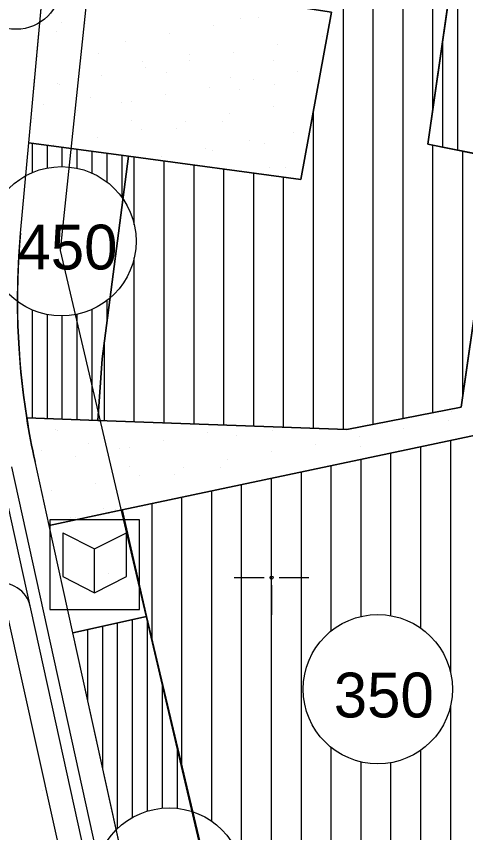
# Model space of a CAD drawing. Extents: x 419109 to 421295, y 4452223 to 4457798.
# Drawn here: x 420414.5 to 420565, y 4453914.6 to 4454188 of the extents above; entities that cross this region are included whole.
import ezdxf

# ---------------------------------------------------------------- set-up
doc = ezdxf.new("R2010")
doc.units = 0
for name, color, linetype in [('ADA', 7, 'Continuous'), ('ADAKENARI', 7, 'Continuous'), ('Default', 7, 'Continuous'), ('KALDIRIM', 7, 'Continuous'), ('KD_DAIRE', 7, 'Continuous'), ('LJ_SEMBOL', 7, 'Continuous'), ('PAFTALAMA', 7, 'Continuous'), ('PL_AYA_PARK_DINLENME', 7, 'Continuous'), ('PL_KON_MEV_350', 7, 'Continuous'), ('PL_KON_MEV_450', 7, 'Continuous'), ('PL_SAY_KULTUR_TESIS', 7, 'Continuous'), ('SM_DAIRE', 7, 'Continuous'), ('SM_TAKS', 7, 'Continuous'), ('SN_KENTSEL_DONUSUM', 7, 'Continuous'), ('TR_KULTURELTESIS', 7, 'Continuous'), ('TR_ORTAYOGUNKONUT', 7, 'Continuous'), ('TR_PARKALANI', 7, 'Continuous'), ('TR_YUKSEKYOGUNKONUT', 7, 'Continuous')]:
    doc.layers.add(name, color=color, linetype=linetype)

# ---------------------------------------------------------------- blocks, each defined once
blk = doc.blocks.new('POINT_DISPLAY')
at = {"layer": 'Default'}
blk.add_line((0, 0), (0, 0), dxfattribs=at)

msp = doc.modelspace()

# ---------------------------------------------------------------- linework, layer by layer
at = {"layer": 'ADA'}
for p, q in [((420552.34, 4454145.16), (420589.01, 4454400.52)), ((420520.05, 4454189.39), (420509.8, 4454133.33)), ((420452.08, 4454141.13), (420418.72, 4454145.63)), ((420575.43, 4454140.51), (420552.34, 4454145.16)), ((420443.29, 4454073.24), (420452.08, 4454141.13)), ((420509.8, 4454133.33), (420452.08, 4454141.13)), ((420575.43, 4454140.51), (420563.47, 4454057.09)), ((420441.81, 4454052.61), (420443.29, 4454073.24)), ((420563.47, 4454057.09), (420525.18, 4454049.57)), ((420441.81, 4454052.61), (420418.04, 4454053.48)), ((420449.98, 4454022.67), (420594.69, 4454053.33)), ((420525.18, 4454049.57), (420441.81, 4454052.61)), ((420425.52, 4454017.48), (420449.98, 4454022.67)), ((420449.98, 4454022.67), (420458.18, 4453987.01)), ((420458.18, 4453987.01), (420433.46, 4453981.47)), ((420458.18, 4453987.01), (420491, 4453847.88))]:
    msp.add_line(p, q, dxfattribs=at)
at = {"layer": 'ADAKENARI'}
for p, q in [((420418.72, 4454145.63), (420424.05, 4454204.21)), ((420415.96, 4454115.38), (420418.72, 4454145.63)), ((420425.52, 4454017.48), (420420.8, 4454038.87)), ((420433.46, 4453981.47), (420425.52, 4454017.48)), ((420468.74, 4453821.56), (420433.46, 4453981.47))]:
    msp.add_line(p, q, dxfattribs=at)
msp.add_lwpolyline([(420431.97, 4453895.41), (420411.52, 4453988.12), (420405.55, 4453991.97), (420329.76, 4453975.85), (420335.42, 4453942.99), (420348.53, 4453867.02), (420352.56, 4453867.9), (420434.12, 4453885.64), (420431.97, 4453895.41)], dxfattribs=at)
for start, end in [(174.8004, 189.0318), (189.0318, 192.4386)]:
    msp.add_arc((420664.94, 4454092.72), 250, start, end, dxfattribs=at)
at = {"layer": 'KALDIRIM'}
for p, q in [((420463.14, 4453809.79), (420412.99, 4454037.15)), ((420416.7, 4454001.76), (420409.09, 4454036.29)), ((420426.44, 4453957.63), (420416.7, 4454001.76)), ((420436.51, 4453911.97), (420426.44, 4453957.63))]:
    msp.add_line(p, q, dxfattribs=at)
msp.add_arc((420409.45, 4453988.2), 10, 12.4386, 102.0022, dxfattribs=at)
at = {"layer": 'KD_DAIRE'}
msp.add_circle((420414.46, 4454198.65), 15, dxfattribs=at)
at = {"layer": 'LJ_SEMBOL'}
for p, q in [((420425.76, 4454019.33), (420425.76, 4453989.33)), ((420455.76, 4454019.33), (420425.76, 4454019.33)), ((420455.76, 4453989.33), (420455.76, 4454019.33)), ((420430.07, 4454015.04), (420430.07, 4454000.38)), ((420430.07, 4454015.04), (420440.76, 4454009.6)), ((420440.76, 4454009.6), (420451.45, 4454015.04)), ((420451.45, 4454000.38), (420451.45, 4454015.04)), ((420440.76, 4453994.93), (420440.76, 4454009.6)), ((420430.07, 4454000.38), (420440.76, 4453994.93)), ((420440.76, 4453994.93), (420451.45, 4454000.38)), ((420425.76, 4453989.33), (420455.76, 4453989.33))]:
    msp.add_line(p, q, dxfattribs=at)
msp.add_lwpolyline([(420425.76, 4453989.33), (420455.76, 4453989.33), (420455.76, 4454019.33), (420425.76, 4454019.33)], close=True, dxfattribs=at)
at = {"layer": 'PAFTALAMA'}
for p, q in [((420500, 4454002.5), (420500, 4454012.5)), ((420487.5, 4454000), (420497.5, 4454000)), ((420502.5, 4454000), (420512.5, 4454000)), ((420500, 4453997.5), (420500, 4453987.5))]:
    msp.add_line(p, q, dxfattribs=at)
msp.add_circle((420500, 4454000), 0.5, dxfattribs=at)
at = {"layer": 'PL_AYA_PARK_DINLENME'}
msp.add_lwpolyline([(420424.05, 4454204.21), (420520.05, 4454189.39), (420509.8, 4454133.33), (420452.08, 4454141.13), (420418.72, 4454145.63)], close=True, dxfattribs=at)
for points in [[(420594.69, 4454053.33), (420449.98, 4454022.67), (420425.52, 4454017.48), (420420.8, 4454038.87), (420420.41, 4454040.69), (420420.03, 4454042.51), (420419.66, 4454044.33), (420419.31, 4454046.15), (420418.97, 4454047.98), (420418.65, 4454049.81), (420418.33, 4454051.64), (420418.04, 4454053.48), (420441.81, 4454052.61), (420525.18, 4454049.57), (420563.47, 4454057.09), (420575.43, 4454140.51)], [(420434.12, 4453885.64), (420431.97, 4453895.41), (420411.52, 4453988.12), (420405.55, 4453991.97), (420329.76, 4453975.85), (420335.42, 4453942.99), (420348.53, 4453867.02), (420352.56, 4453867.9), (420434.12, 4453885.64)]]:
    msp.add_lwpolyline(points, dxfattribs=at)
at = {"layer": 'PL_KON_MEV_350'}
for points in [[(420474.73, 4454415.3), (420589.01, 4454400.52), (420552.34, 4454145.16), (420575.43, 4454140.51), (420563.47, 4454057.09), (420525.18, 4454049.57), (420441.81, 4454052.61), (420443.29, 4454073.24), (420452.08, 4454141.13), (420509.8, 4454133.33), (420520.05, 4454189.39), (420424.05, 4454204.21), (420426.46, 4454230.76), (420449.87, 4454228.36), (420493.48, 4454293.72), (420534.29, 4454288.28), (420537.28, 4454311.95), (420497.84, 4454316.84), (420493.48, 4454293.72), (420449.87, 4454228.36)], [(420491, 4453847.88), (420458.18, 4453987.01), (420449.98, 4454022.67), (420594.69, 4454053.33), (420635.91, 4453877.22)]]:
    msp.add_lwpolyline(points, close=True, dxfattribs=at)
at = {"layer": 'PL_KON_MEV_450'}
for points in [[(420575.43, 4454140.51), (420552.34, 4454145.16), (420589.01, 4454400.52), (420614.77, 4454397.18), (420623.09, 4454386.03), (420584.82, 4454150.89), (420584.82, 4454150.89)], [(420418.72, 4454145.63), (420452.08, 4454141.13), (420443.29, 4454073.24), (420441.81, 4454052.61), (420418.04, 4454053.48), (420416.94, 4454061.16), (420416.08, 4454068.87), (420415.46, 4454076.61), (420415.08, 4454084.36), (420414.94, 4454092.12), (420415.04, 4454099.88), (420415.38, 4454107.64), (420415.96, 4454115.38)], [(420491, 4453847.88), (420495.37, 4453828.12), (420468.74, 4453821.56), (420433.46, 4453981.47), (420458.18, 4453987.01)]]:
    msp.add_lwpolyline(points, close=True, dxfattribs=at)
at = {"layer": 'PL_SAY_KULTUR_TESIS'}
msp.add_lwpolyline([(420449.98, 4454022.67), (420458.18, 4453987.01), (420433.46, 4453981.47), (420425.52, 4454017.48)], close=True, dxfattribs=at)
at = {"layer": 'SM_DAIRE'}
for centre in [(420429.67, 4454112.66), (420535.58, 4453962.63), (420465.69, 4453897.9)]:
    msp.add_circle(centre, 25, dxfattribs=at)
at = {"layer": 'SN_KENTSEL_DONUSUM'}
for p, q in [((420475.35, 4454548.5), (420429.24, 4454109.6)), ((420429.24, 4454109.6), (420512.23, 4453755.53))]:
    msp.add_line(p, q, dxfattribs=at)
at = {"layer": 'TR_ORTAYOGUNKONUT'}
for p, q in [((420544.05, 4454053.28), (420544.05, 4454406.33)), ((420554.05, 4454157.03), (420554.05, 4454405.04)), ((420534.05, 4454051.31), (420534.05, 4454228.23)), ((420524.05, 4454049.61), (420524.05, 4454215.91)), ((420514.05, 4454049.98), (420514.05, 4454156.56)), ((420554.05, 4454055.24), (420554.05, 4454144.82)), ((420454.05, 4454118.21), (420454.05, 4454140.86)), ((420564.05, 4454061.13), (420564.05, 4454142.8)), ((420464.05, 4454051.8), (420464.05, 4454139.51)), ((420474.05, 4454051.44), (420474.05, 4454138.16)), ((420484.05, 4454051.07), (420484.05, 4454136.81)), ((420494.05, 4454050.71), (420494.05, 4454135.46)), ((420504.05, 4454050.34), (420504.05, 4454134.1)), ((420454.05, 4454052.16), (420454.05, 4454107.11)), ((420444.05, 4454052.53), (420444.05, 4454079.11)), ((420559.98, 4453968.09), (420559.98, 4454045.97)), ((420549.98, 4453983.07), (420549.98, 4454043.85)), ((420529.98, 4453986.99), (420529.98, 4454039.62)), ((420539.98, 4453987.24), (420539.98, 4454041.73)), ((420519.98, 4453982.16), (420519.98, 4454037.5)), ((420509.98, 4453851.72), (420509.98, 4454035.38)), ((420489.98, 4453903.81), (420489.98, 4454031.14)), ((420499.98, 4453849.7), (420499.98, 4454033.26)), ((420479.98, 4453918.41), (420479.98, 4454029.02)), ((420469.98, 4453936.99), (420469.98, 4454026.9)), ((420459.98, 4453979.38), (420459.98, 4454024.78)), ((420559.98, 4453861.85), (420559.98, 4453957.17)), ((420519.98, 4453853.75), (420519.98, 4453943.09)), ((420549.98, 4453859.82), (420549.98, 4453942.19)), ((420529.98, 4453855.77), (420529.98, 4453938.26)), ((420539.98, 4453857.8), (420539.98, 4453938.02))]:
    msp.add_line(p, q, dxfattribs=at)
at = {"layer": 'TR_YUKSEKYOGUNKONUT'}
for p, q in [((420562.34, 4454143.14), (420562.34, 4454214.8)), ((420557.34, 4454144.15), (420557.34, 4454179.98)), ((420419.94, 4454135.69), (420419.94, 4454145.47)), ((420424.94, 4454137.21), (420424.94, 4454144.79)), ((420429.94, 4454137.66), (420429.94, 4454144.12)), ((420434.94, 4454137.1), (420434.94, 4454143.44)), ((420439.94, 4454135.46), (420439.94, 4454142.77)), ((420444.94, 4454132.46), (420444.94, 4454142.09)), ((420449.94, 4454127.3), (420449.94, 4454141.42)), ((420444.94, 4454085.97), (420444.94, 4454092.86)), ((420419.94, 4454053.41), (420419.94, 4454089.64)), ((420439.94, 4454052.68), (420439.94, 4454089.87)), ((420424.94, 4454053.22), (420424.94, 4454088.11)), ((420429.94, 4454053.04), (420429.94, 4454087.66)), ((420434.94, 4454052.86), (420434.94, 4454088.22)), ((420448.46, 4453916.02), (420448.46, 4453984.84)), ((420453.46, 4453919.71), (420453.46, 4453985.96)), ((420458.46, 4453921.83), (420458.46, 4453985.81)), ((420438.46, 4453958.81), (420438.46, 4453982.6)), ((420443.46, 4453936.14), (420443.46, 4453983.72)), ((420463.46, 4453922.8), (420463.46, 4453964.61)), ((420468.46, 4453922.75), (420468.46, 4453943.41)), ((420473.46, 4453921.66), (420473.46, 4453922.21))]:
    msp.add_line(p, q, dxfattribs=at)

# ---------------------------------------------------------------- block references
at = {"layer": 'TR_KULTURELTESIS', "xscale": 0.1, "yscale": 0.10000000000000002}
for p in [(420445.52, 4454021.47), (420445.52, 4454001.47)]:
    msp.add_blockref('POINT_DISPLAY', p, dxfattribs=at)
at = {"layer": 'TR_PARKALANI', "xscale": 0.1, "yscale": 0.10000000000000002}
for p in [(420489.75, 4454187.3), (420495.48, 4454187.48), (420429.73, 4454186.04), (420437.81, 4454185.72), (420480.71, 4454184.87), (420428.06, 4454182.95), (420465.94, 4454182.27), (420451.16, 4454179.66), (420516.91, 4454181.1), (420436.39, 4454177.06), (420487.37, 4454175.89), (420502.14, 4454178.5), (420421.62, 4454174.46), (420441.96, 4454175.42), (420472.38, 4454175.13), (420472.6, 4454173.29), (420500.59, 4454173.13), (420456.73, 4454172.81), (420457.82, 4454170.69), (420443.05, 4454168.08), (420464.75, 4454169.16), (420486.28, 4454167.6), (420508.8, 4454169.52), (420428.28, 4454165.48), (420428.92, 4454165.2), (420494.03, 4454166.91), (420501.05, 4454165), (420479.26, 4454164.31), (420489.1, 4454163.48), (420439.36, 4454160.65), (420453.26, 4454159.52), (420464.49, 4454161.71), (420423.72, 4454158.33), (420449.71, 4454159.1), (420500.69, 4454157.93), (420434.94, 4454156.5), (420485.92, 4454155.33), (420420.17, 4454153.89), (420453.26, 4454153.12), (420471.15, 4454152.73), (420483.67, 4454152.83), (420456.37, 4454150.12), (420468.03, 4454150.51), (420507.35, 4454148.95), (420441.6, 4454147.52), (420492.58, 4454146.35), (420426.83, 4454144.91), (420477.81, 4454143.75), (420480.21, 4454142.97), (420497.58, 4454145.3), (420463.03, 4454141.14), (420499.24, 4454137.37), (420504.55, 4454137.29), (420560.09, 4454055.57), (420442.37, 4454052.24), (420559.1, 4454052.51), (420427.6, 4454049.63), (420428.24, 4454049.36), (420478.57, 4454048.47), (420488.42, 4454047.64), (420500.37, 4454049.16), (420529.55, 4454047.3), (420544.32, 4454049.91), (420438.68, 4454044.8), (420463.8, 4454045.86), (420514.78, 4454044.7), (420423.04, 4454042.48), (420449.03, 4454043.26), (420452.58, 4454043.68), (420500.01, 4454042.09), (420529.91, 4454043.95), (420434.26, 4454040.65), (420485.24, 4454039.49), (420452.58, 4454037.27), (420470.46, 4454036.88), (420482.99, 4454036.99), (420455.69, 4454034.28), (420467.35, 4454034.67), (420440.92, 4454031.67), (420426.15, 4454029.07), (420443.69, 4454023.16), (420447.58, 4454022.69), (420462.35, 4454025.3), (420432.81, 4454020.09), (420434.33, 4454020.18), (420423.28, 4453928.63)]:
    msp.add_blockref('POINT_DISPLAY', p, dxfattribs=at)

# ---------------------------------------------------------------- texts
at = {"layer": 'SM_TAKS'}
for s, p in [('450', (420414.93, 4454103.22)), ('350', (420520.84, 4453953.18))]:
    msp.add_text(s, height=15, dxfattribs=at).set_placement(p)

doc.saveas('drawing.dxf')
